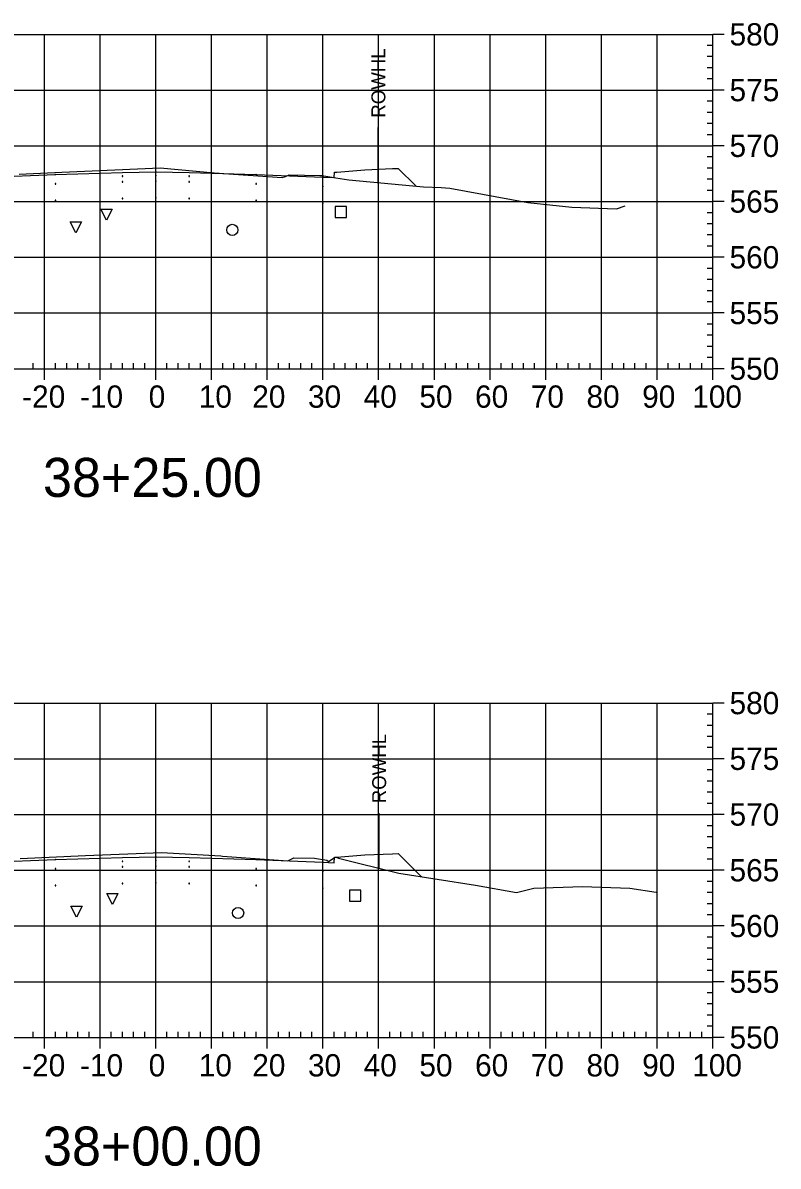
# Model space of a CAD drawing. Extents: x 708103 to 717568, y 374476 to 378707.
# Drawn here: x 711228.1 to 711363.7, y 377721.5 to 377926.7 of the extents above; entities that cross this region are included whole.
import ezdxf

# ---------------------------------------------------------------- set-up
doc = ezdxf.new("R2010")
doc.units = 0
for name, color, linetype in [('1', 7, 'Continuous'), ('13', 7, 'Continuous'), ('14', 7, 'Continuous'), ('22', 7, 'Continuous'), ('4', 7, 'Continuous'), ('57', 7, 'Continuous'), ('Existing', 7, 'Continuous'), ('XS_Right_of_Way', 7, 'Continuous')]:
    doc.layers.add(name, color=color, linetype=linetype)

msp = doc.modelspace()

# ---------------------------------------------------------------- linework, layer by layer
for points in [[(711245.93, 377899.13), (711246.03, 377899.13), (711246.03, 377899.23), (711245.93, 377899.23)], [(711251.93, 377899.25), (711252.03, 377899.25), (711252.03, 377899.35), (711251.93, 377899.35)], [(711257.93, 377899.13), (711258.03, 377899.13), (711258.03, 377899.23), (711257.93, 377899.23)], [(711233.93, 377897.77), (711234.03, 377897.77), (711234.03, 377897.87), (711233.93, 377897.87)], [(711245.93, 377898.13), (711246.03, 377898.13), (711246.03, 377898.23), (711245.93, 377898.23)], [(711251.93, 377898.25), (711252.03, 377898.25), (711252.03, 377898.35), (711251.93, 377898.35)], [(711257.93, 377898.13), (711258.03, 377898.13), (711258.03, 377898.23), (711257.93, 377898.23)], [(711269.93, 377897.77), (711270.03, 377897.77), (711270.03, 377897.87), (711269.93, 377897.87)], [(711281.93, 377897.29), (711282.03, 377897.29), (711282.03, 377897.39), (711281.93, 377897.39)], [(711233.93, 377894.77), (711234.03, 377894.77), (711234.03, 377894.87), (711233.93, 377894.87)], [(711245.93, 377895.13), (711246.03, 377895.13), (711246.03, 377895.23), (711245.93, 377895.23)], [(711251.93, 377895.25), (711252.03, 377895.25), (711252.03, 377895.35), (711251.93, 377895.35)], [(711257.93, 377895.13), (711258.03, 377895.13), (711258.03, 377895.23), (711257.93, 377895.23)], [(711269.93, 377894.77), (711270.03, 377894.77), (711270.03, 377894.87), (711269.93, 377894.87)], [(711281.93, 377894.29), (711282.03, 377894.29), (711282.03, 377894.39), (711281.93, 377894.39)], [(711245.93, 377776.19), (711246.03, 377776.19), (711246.03, 377776.29), (711245.93, 377776.29)], [(711251.93, 377776.31), (711252.03, 377776.31), (711252.03, 377776.41), (711251.93, 377776.41)], [(711257.93, 377776.19), (711258.03, 377776.19), (711258.03, 377776.29), (711257.93, 377776.29)], [(711233.93, 377774.83), (711234.03, 377774.83), (711234.03, 377774.93), (711233.93, 377774.93)], [(711245.93, 377775.19), (711246.03, 377775.19), (711246.03, 377775.29), (711245.93, 377775.29)], [(711251.93, 377775.31), (711252.03, 377775.31), (711252.03, 377775.41), (711251.93, 377775.41)], [(711257.93, 377775.19), (711258.03, 377775.19), (711258.03, 377775.29), (711257.93, 377775.29)], [(711269.93, 377774.83), (711270.03, 377774.83), (711270.03, 377774.93), (711269.93, 377774.93)], [(711281.93, 377774.35), (711282.03, 377774.35), (711282.03, 377774.45), (711281.93, 377774.45)], [(711233.93, 377771.83), (711234.03, 377771.83), (711234.03, 377771.93), (711233.93, 377771.93)], [(711245.93, 377772.19), (711246.03, 377772.19), (711246.03, 377772.29), (711245.93, 377772.29)], [(711251.93, 377772.31), (711252.03, 377772.31), (711252.03, 377772.41), (711251.93, 377772.41)], [(711257.93, 377772.19), (711258.03, 377772.19), (711258.03, 377772.29), (711257.93, 377772.29)], [(711269.93, 377771.83), (711270.03, 377771.83), (711270.03, 377771.93), (711269.93, 377771.93)], [(711281.93, 377771.35), (711282.03, 377771.35), (711282.03, 377771.45), (711281.93, 377771.45)]]:
    msp.add_lwpolyline(points, close=True)
at = {"layer": '1'}
for points in [[(711243.12, 377891.26), (711242.12, 377893.26), (711244.12, 377893.26)], [(711237.61, 377889.01), (711236.61, 377891.01), (711238.61, 377891.01)], [(711244.17, 377768.47), (711243.17, 377770.47), (711245.17, 377770.47)], [(711237.73, 377766.21), (711236.73, 377768.21), (711238.73, 377768.21)]]:
    msp.add_lwpolyline(points, close=True, dxfattribs=at)
at = {"layer": '13'}
for centre in [(711265.71, 377889.54), (711266.75, 377766.96)]:
    msp.add_circle(centre, 1, dxfattribs=at)
at = {"layer": '14'}
for points in [[(711233.98, 377899.49), (711233.98, 377899.54), (711233.98, 377899.49), (711233.93, 377899.49), (711233.98, 377899.49), (711233.98, 377899.44), (711233.98, 377899.49), (711234.03, 377899.49)], [(711251.98, 377899.97), (711251.98, 377900.02), (711251.98, 377899.97), (711251.93, 377899.97), (711251.98, 377899.97), (711251.98, 377899.92), (711251.98, 377899.97), (711252.03, 377899.97)], [(711269.98, 377899.49), (711269.98, 377899.54), (711269.98, 377899.49), (711269.93, 377899.49), (711269.98, 377899.49), (711269.98, 377899.44), (711269.98, 377899.49), (711270.03, 377899.49)], [(711281.98, 377899.01), (711281.98, 377899.06), (711281.98, 377899.01), (711281.93, 377899.01), (711281.98, 377899.01), (711281.98, 377898.96), (711281.98, 377899.01), (711282.03, 377899.01)], [(711298.63, 377897.42), (711298.63, 377897.47), (711298.63, 377897.42), (711298.58, 377897.42), (711298.63, 377897.42), (711298.63, 377897.37), (711298.63, 377897.42), (711298.68, 377897.42)], [(711233.98, 377776.55), (711233.98, 377776.6), (711233.98, 377776.55), (711233.93, 377776.55), (711233.98, 377776.55), (711233.98, 377776.5), (711233.98, 377776.55), (711234.03, 377776.55)], [(711251.98, 377777.03), (711251.98, 377777.08), (711251.98, 377777.03), (711251.93, 377777.03), (711251.98, 377777.03), (711251.98, 377776.98), (711251.98, 377777.03), (711252.03, 377777.03)], [(711269.98, 377776.55), (711269.98, 377776.6), (711269.98, 377776.55), (711269.93, 377776.55), (711269.98, 377776.55), (711269.98, 377776.5), (711269.98, 377776.55), (711270.03, 377776.55)], [(711281.98, 377776.07), (711281.98, 377776.12), (711281.98, 377776.07), (711281.93, 377776.07), (711281.98, 377776.07), (711281.98, 377776.02), (711281.98, 377776.07), (711282.03, 377776.07)], [(711299.62, 377773.49), (711299.62, 377773.54), (711299.62, 377773.49), (711299.57, 377773.49), (711299.62, 377773.49), (711299.62, 377773.44), (711299.62, 377773.49), (711299.67, 377773.49)]]:
    msp.add_lwpolyline(points, dxfattribs=at)
at = {"layer": '22'}
for points in [[(711205.33, 377903.72), (711208.48, 377900.57), (711209.48, 377900.53), (711214.48, 377900.33), (711219.48, 377899.93), (711219.9, 377899.93), (711219.98, 377898.93), (711221.98, 377899.01), (711233.98, 377899.49), (711245.98, 377899.85), (711251.98, 377899.97), (711257.98, 377899.85), (711269.98, 377899.49), (711281.98, 377899.01), (711283.98, 377898.93), (711284.07, 377899.93), (711284.48, 377899.93), (711289.48, 377900.33), (711294.48, 377900.53), (711295.48, 377900.57), (711298.63, 377897.42)], [(711203.87, 377782.24), (711208.48, 377777.63), (711209.48, 377777.59), (711214.48, 377777.39), (711219.48, 377776.99), (711219.9, 377776.99), (711219.98, 377775.99), (711221.98, 377776.07), (711233.98, 377776.55), (711245.98, 377776.91), (711251.98, 377777.03), (711257.98, 377776.91), (711269.98, 377776.55), (711281.98, 377776.07), (711283.98, 377775.99), (711284.07, 377776.99), (711284.48, 377776.99), (711289.48, 377777.39), (711294.48, 377777.59), (711295.48, 377777.63), (711299.62, 377773.49)]]:
    msp.add_lwpolyline(points, dxfattribs=at)
at = {"layer": '4'}
for points in [[(711284.19, 377891.76), (711286.19, 377891.76), (711286.19, 377893.76), (711284.19, 377893.76)], [(711286.76, 377769.07), (711288.76, 377769.07), (711288.76, 377771.07), (711286.76, 377771.07)]]:
    msp.add_lwpolyline(points, close=True, dxfattribs=at)
at = {"layer": '57'}
for p, q in [((711151.98, 377924.63), (711351.98, 377924.63)), ((711231.98, 377864.63), (711231.98, 377924.63)), ((711241.98, 377864.63), (711241.98, 377924.63)), ((711251.98, 377864.63), (711251.98, 377924.63)), ((711261.98, 377864.63), (711261.98, 377924.63)), ((711271.98, 377864.63), (711271.98, 377924.63)), ((711281.98, 377864.63), (711281.98, 377924.63)), ((711291.98, 377864.63), (711291.98, 377924.63)), ((711301.98, 377864.63), (711301.98, 377924.63)), ((711311.98, 377864.63), (711311.98, 377924.63)), ((711321.98, 377864.63), (711321.98, 377924.63)), ((711331.98, 377864.63), (711331.98, 377924.63)), ((711341.98, 377864.63), (711341.98, 377924.63)), ((711351.98, 377864.63), (711351.98, 377924.63)), ((711351.98, 377864.63), (711351.98, 377924.63)), ((711353.98, 377924.63), (711351.98, 377924.63)), ((711351.98, 377922.63), (711350.98, 377922.63)), ((711351.98, 377920.63), (711350.98, 377920.63)), ((711351.98, 377918.63), (711350.98, 377918.63)), ((711351.98, 377916.63), (711350.98, 377916.63)), ((711151.98, 377914.63), (711351.98, 377914.63)), ((711353.98, 377914.63), (711351.98, 377914.63)), ((711351.98, 377912.63), (711350.98, 377912.63)), ((711351.98, 377910.63), (711350.98, 377910.63)), ((711351.98, 377908.63), (711350.98, 377908.63)), ((711351.98, 377906.63), (711350.98, 377906.63)), ((711151.98, 377904.63), (711351.98, 377904.63)), ((711353.98, 377904.63), (711351.98, 377904.63)), ((711351.98, 377902.63), (711350.98, 377902.63)), ((711351.98, 377900.63), (711350.98, 377900.63)), ((711351.98, 377898.63), (711350.98, 377898.63)), ((711151.98, 377894.63), (711351.98, 377894.63)), ((711351.98, 377896.63), (711350.98, 377896.63)), ((711353.98, 377894.63), (711351.98, 377894.63)), ((711351.98, 377892.63), (711350.98, 377892.63)), ((711351.98, 377890.63), (711350.98, 377890.63)), ((711351.98, 377888.63), (711350.98, 377888.63)), ((711351.98, 377886.63), (711350.98, 377886.63)), ((711151.98, 377884.63), (711351.98, 377884.63)), ((711353.98, 377884.63), (711351.98, 377884.63)), ((711351.98, 377882.63), (711350.98, 377882.63)), ((711351.98, 377880.63), (711350.98, 377880.63)), ((711351.98, 377878.63), (711350.98, 377878.63)), ((711351.98, 377876.63), (711350.98, 377876.63)), ((711151.98, 377874.63), (711351.98, 377874.63)), ((711353.98, 377874.63), (711351.98, 377874.63)), ((711351.98, 377872.63), (711350.98, 377872.63)), ((711351.98, 377870.63), (711350.98, 377870.63)), ((711351.98, 377868.63), (711350.98, 377868.63)), ((711351.98, 377866.63), (711350.98, 377866.63)), ((711151.98, 377864.63), (711351.98, 377864.63)), ((711151.98, 377864.63), (711351.98, 377864.63)), ((711229.98, 377864.63), (711229.98, 377865.63)), ((711231.98, 377862.63), (711231.98, 377864.63)), ((711233.98, 377864.63), (711233.98, 377865.63)), ((711235.98, 377864.63), (711235.98, 377865.63)), ((711237.98, 377864.63), (711237.98, 377865.63)), ((711239.98, 377864.63), (711239.98, 377865.63)), ((711241.98, 377862.63), (711241.98, 377864.63)), ((711243.98, 377864.63), (711243.98, 377865.63)), ((711245.98, 377864.63), (711245.98, 377865.63)), ((711247.98, 377864.63), (711247.98, 377865.63)), ((711249.98, 377864.63), (711249.98, 377865.63)), ((711251.98, 377862.63), (711251.98, 377864.63)), ((711253.98, 377864.63), (711253.98, 377865.63)), ((711255.98, 377864.63), (711255.98, 377865.63)), ((711257.98, 377864.63), (711257.98, 377865.63)), ((711259.98, 377864.63), (711259.98, 377865.63)), ((711261.98, 377862.63), (711261.98, 377864.63)), ((711263.98, 377864.63), (711263.98, 377865.63)), ((711265.98, 377864.63), (711265.98, 377865.63)), ((711267.98, 377864.63), (711267.98, 377865.63)), ((711269.98, 377864.63), (711269.98, 377865.63)), ((711271.98, 377862.63), (711271.98, 377864.63)), ((711273.98, 377864.63), (711273.98, 377865.63)), ((711275.98, 377864.63), (711275.98, 377865.63)), ((711277.98, 377864.63), (711277.98, 377865.63)), ((711279.98, 377864.63), (711279.98, 377865.63)), ((711281.98, 377862.63), (711281.98, 377864.63)), ((711283.98, 377864.63), (711283.98, 377865.63)), ((711285.98, 377864.63), (711285.98, 377865.63)), ((711287.98, 377864.63), (711287.98, 377865.63)), ((711289.98, 377864.63), (711289.98, 377865.63)), ((711291.98, 377862.63), (711291.98, 377864.63)), ((711293.98, 377864.63), (711293.98, 377865.63)), ((711295.98, 377864.63), (711295.98, 377865.63)), ((711297.98, 377864.63), (711297.98, 377865.63)), ((711299.98, 377864.63), (711299.98, 377865.63)), ((711301.98, 377862.63), (711301.98, 377864.63)), ((711303.98, 377864.63), (711303.98, 377865.63)), ((711305.98, 377864.63), (711305.98, 377865.63)), ((711307.98, 377864.63), (711307.98, 377865.63)), ((711309.98, 377864.63), (711309.98, 377865.63)), ((711311.98, 377862.63), (711311.98, 377864.63)), ((711313.98, 377864.63), (711313.98, 377865.63)), ((711315.98, 377864.63), (711315.98, 377865.63)), ((711317.98, 377864.63), (711317.98, 377865.63)), ((711319.98, 377864.63), (711319.98, 377865.63)), ((711321.98, 377862.63), (711321.98, 377864.63)), ((711323.98, 377864.63), (711323.98, 377865.63)), ((711325.98, 377864.63), (711325.98, 377865.63)), ((711327.98, 377864.63), (711327.98, 377865.63)), ((711329.98, 377864.63), (711329.98, 377865.63)), ((711331.98, 377862.63), (711331.98, 377864.63)), ((711333.98, 377864.63), (711333.98, 377865.63)), ((711335.98, 377864.63), (711335.98, 377865.63)), ((711337.98, 377864.63), (711337.98, 377865.63)), ((711339.98, 377864.63), (711339.98, 377865.63)), ((711341.98, 377862.63), (711341.98, 377864.63)), ((711343.98, 377864.63), (711343.98, 377865.63)), ((711345.98, 377864.63), (711345.98, 377865.63)), ((711347.98, 377864.63), (711347.98, 377865.63)), ((711349.98, 377864.63), (711349.98, 377865.63)), ((711351.98, 377862.63), (711351.98, 377864.63)), ((711353.98, 377864.63), (711351.98, 377864.63)), ((711151.98, 377804.63), (711351.98, 377804.63)), ((711231.98, 377744.63), (711231.98, 377804.63)), ((711241.98, 377744.63), (711241.98, 377804.63)), ((711251.98, 377744.63), (711251.98, 377804.63)), ((711261.98, 377744.63), (711261.98, 377804.63)), ((711271.98, 377744.63), (711271.98, 377804.63)), ((711281.98, 377744.63), (711281.98, 377804.63)), ((711291.98, 377744.63), (711291.98, 377804.63)), ((711301.98, 377744.63), (711301.98, 377804.63)), ((711311.98, 377744.63), (711311.98, 377804.63)), ((711321.98, 377744.63), (711321.98, 377804.63)), ((711331.98, 377744.63), (711331.98, 377804.63)), ((711341.98, 377744.63), (711341.98, 377804.63)), ((711351.98, 377744.63), (711351.98, 377804.63)), ((711351.98, 377744.63), (711351.98, 377804.63)), ((711353.98, 377804.63), (711351.98, 377804.63)), ((711351.98, 377802.63), (711350.98, 377802.63)), ((711351.98, 377800.63), (711350.98, 377800.63)), ((711351.98, 377798.63), (711350.98, 377798.63)), ((711351.98, 377796.63), (711350.98, 377796.63)), ((711151.98, 377794.63), (711351.98, 377794.63)), ((711353.98, 377794.63), (711351.98, 377794.63)), ((711351.98, 377792.63), (711350.98, 377792.63)), ((711351.98, 377790.63), (711350.98, 377790.63)), ((711351.98, 377788.63), (711350.98, 377788.63)), ((711351.98, 377786.63), (711350.98, 377786.63)), ((711151.98, 377784.63), (711351.98, 377784.63)), ((711353.98, 377784.63), (711351.98, 377784.63)), ((711351.98, 377782.63), (711350.98, 377782.63)), ((711351.98, 377780.63), (711350.98, 377780.63)), ((711351.98, 377778.63), (711350.98, 377778.63)), ((711351.98, 377776.63), (711350.98, 377776.63)), ((711151.98, 377774.63), (711351.98, 377774.63)), ((711353.98, 377774.63), (711351.98, 377774.63)), ((711351.98, 377772.63), (711350.98, 377772.63)), ((711351.98, 377770.63), (711350.98, 377770.63)), ((711351.98, 377768.63), (711350.98, 377768.63)), ((711351.98, 377766.63), (711350.98, 377766.63)), ((711151.98, 377764.63), (711351.98, 377764.63)), ((711353.98, 377764.63), (711351.98, 377764.63)), ((711351.98, 377762.63), (711350.98, 377762.63)), ((711351.98, 377760.63), (711350.98, 377760.63)), ((711351.98, 377758.63), (711350.98, 377758.63)), ((711351.98, 377756.63), (711350.98, 377756.63)), ((711151.98, 377754.63), (711351.98, 377754.63)), ((711353.98, 377754.63), (711351.98, 377754.63)), ((711351.98, 377752.63), (711350.98, 377752.63)), ((711351.98, 377750.63), (711350.98, 377750.63)), ((711351.98, 377748.63), (711350.98, 377748.63)), ((711229.98, 377744.63), (711229.98, 377745.63)), ((711233.98, 377744.63), (711233.98, 377745.63)), ((711235.98, 377744.63), (711235.98, 377745.63)), ((711237.98, 377744.63), (711237.98, 377745.63)), ((711239.98, 377744.63), (711239.98, 377745.63)), ((711243.98, 377744.63), (711243.98, 377745.63)), ((711245.98, 377744.63), (711245.98, 377745.63)), ((711247.98, 377744.63), (711247.98, 377745.63)), ((711249.98, 377744.63), (711249.98, 377745.63)), ((711253.98, 377744.63), (711253.98, 377745.63)), ((711255.98, 377744.63), (711255.98, 377745.63)), ((711257.98, 377744.63), (711257.98, 377745.63)), ((711259.98, 377744.63), (711259.98, 377745.63)), ((711263.98, 377744.63), (711263.98, 377745.63)), ((711265.98, 377744.63), (711265.98, 377745.63)), ((711267.98, 377744.63), (711267.98, 377745.63)), ((711269.98, 377744.63), (711269.98, 377745.63)), ((711273.98, 377744.63), (711273.98, 377745.63)), ((711275.98, 377744.63), (711275.98, 377745.63)), ((711277.98, 377744.63), (711277.98, 377745.63)), ((711279.98, 377744.63), (711279.98, 377745.63)), ((711283.98, 377744.63), (711283.98, 377745.63)), ((711285.98, 377744.63), (711285.98, 377745.63)), ((711287.98, 377744.63), (711287.98, 377745.63)), ((711289.98, 377744.63), (711289.98, 377745.63)), ((711293.98, 377744.63), (711293.98, 377745.63)), ((711295.98, 377744.63), (711295.98, 377745.63)), ((711297.98, 377744.63), (711297.98, 377745.63)), ((711299.98, 377744.63), (711299.98, 377745.63)), ((711303.98, 377744.63), (711303.98, 377745.63)), ((711305.98, 377744.63), (711305.98, 377745.63)), ((711307.98, 377744.63), (711307.98, 377745.63)), ((711309.98, 377744.63), (711309.98, 377745.63)), ((711313.98, 377744.63), (711313.98, 377745.63)), ((711315.98, 377744.63), (711315.98, 377745.63)), ((711317.98, 377744.63), (711317.98, 377745.63)), ((711319.98, 377744.63), (711319.98, 377745.63)), ((711323.98, 377744.63), (711323.98, 377745.63)), ((711325.98, 377744.63), (711325.98, 377745.63)), ((711327.98, 377744.63), (711327.98, 377745.63)), ((711329.98, 377744.63), (711329.98, 377745.63)), ((711333.98, 377744.63), (711333.98, 377745.63)), ((711335.98, 377744.63), (711335.98, 377745.63)), ((711337.98, 377744.63), (711337.98, 377745.63)), ((711339.98, 377744.63), (711339.98, 377745.63)), ((711343.98, 377744.63), (711343.98, 377745.63)), ((711345.98, 377744.63), (711345.98, 377745.63)), ((711347.98, 377744.63), (711347.98, 377745.63)), ((711349.98, 377744.63), (711349.98, 377745.63)), ((711351.98, 377746.63), (711350.98, 377746.63)), ((711151.98, 377744.63), (711351.98, 377744.63)), ((711151.98, 377744.63), (711351.98, 377744.63)), ((711231.98, 377742.63), (711231.98, 377744.63)), ((711241.98, 377742.63), (711241.98, 377744.63)), ((711251.98, 377742.63), (711251.98, 377744.63)), ((711261.98, 377742.63), (711261.98, 377744.63)), ((711271.98, 377742.63), (711271.98, 377744.63)), ((711281.98, 377742.63), (711281.98, 377744.63)), ((711291.98, 377742.63), (711291.98, 377744.63)), ((711301.98, 377742.63), (711301.98, 377744.63)), ((711311.98, 377742.63), (711311.98, 377744.63)), ((711321.98, 377742.63), (711321.98, 377744.63)), ((711331.98, 377742.63), (711331.98, 377744.63)), ((711341.98, 377742.63), (711341.98, 377744.63)), ((711351.98, 377742.63), (711351.98, 377744.63)), ((711353.98, 377744.63), (711351.98, 377744.63))]:
    msp.add_line(p, q, dxfattribs=at)
at = {"layer": 'Existing'}
for points in [[(711227.45, 377899.54), (711235.08, 377899.9), (711252.75, 377900.69), (711262.42, 377899.76), (711274.67, 377898.93), (711275.24, 377899.13), (711275.92, 377899.45), (711281.42, 377899.3), (711281.75, 377899.29), (711281.87, 377899.27), (711282.16, 377899.22), (711284.27, 377898.91), (711286.6, 377898.53), (711300.02, 377897.29), (711303.23, 377897.13), (711304.78, 377897.01), (711318.78, 377894.47), (711326.68, 377893.64), (711334.66, 377893.34), (711336.26, 377893.88)], [(711227.62, 377776.75), (711239.32, 377777.28), (711252.98, 377777.8), (711263.65, 377777.21), (711263.96, 377777.15), (711275.7, 377776.34), (711276.4, 377776.67), (711276.78, 377776.84), (711280.48, 377776.81), (711282.68, 377776.45), (711282.98, 377776.21), (711284.2, 377776.96), (711284.32, 377776.97), (711284.37, 377776.96), (711284.78, 377776.81), (711295.58, 377774.13), (711309.38, 377771.94), (711316.73, 377770.66), (711319.81, 377771.43), (711328.59, 377771.72), (711337.06, 377771.42), (711341.83, 377770.7)]]:
    msp.add_lwpolyline(points, dxfattribs=at)
at = {"layer": 'XS_Right_of_Way'}
for p, q in [((711291.86, 377907.91), (711291.86, 377897.91)), ((711292, 377784.88), (711292, 377774.88))]:
    msp.add_line(p, q, dxfattribs=at)

# ---------------------------------------------------------------- texts
at = {"layer": '1'}
for s, p in [('38+25.00', (711231.71, 377841.63)), ('38+00.00', (711231.71, 377721.63))]:
    msp.add_text(s, height=7, dxfattribs=at).set_placement(p)
at = {"layer": '14'}
for p in [(711289.45, 377899.61), (711294.45, 377900.48), (711294.45, 377899.81), (711289.45, 377776.67), (711294.45, 377777.54), (711294.45, 377776.87)]:
    msp.add_text('+', height=0.1, dxfattribs=at).set_placement(p)
at = {"layer": '57'}
for s, p in [('580', (711354.98, 377922.63)), ('575', (711354.98, 377912.63)), ('570', (711354.98, 377902.63)), ('565', (711354.98, 377892.63)), ('560', (711354.98, 377882.63)), ('555', (711354.98, 377872.63)), ('550', (711354.98, 377862.63)), ('-20', (711227.98, 377857.63)), ('-10', (711238.37, 377857.63)), ('0', (711250.69, 377857.63)), ('10', (711259.68, 377857.63)), ('20', (711269.29, 377857.63)), ('30', (711279.29, 377857.63)), ('40', (711289.29, 377857.63)), ('50', (711299.29, 377857.63)), ('60', (711309.29, 377857.63)), ('70', (711319.29, 377857.63)), ('80', (711329.29, 377857.63)), ('90', (711339.29, 377857.63)), ('100', (711348.28, 377857.63)), ('580', (711354.98, 377802.63)), ('575', (711354.98, 377792.63)), ('570', (711354.98, 377782.63)), ('565', (711354.98, 377772.63)), ('560', (711354.98, 377762.63)), ('555', (711354.98, 377752.63)), ('550', (711354.98, 377742.63)), ('-20', (711227.98, 377737.63)), ('-10', (711238.37, 377737.63)), ('0', (711250.69, 377737.63)), ('10', (711259.68, 377737.63)), ('20', (711269.29, 377737.63)), ('30', (711279.29, 377737.63)), ('40', (711289.29, 377737.63)), ('50', (711299.29, 377737.63)), ('60', (711309.29, 377737.63)), ('70', (711319.29, 377737.63)), ('80', (711329.29, 377737.63)), ('90', (711339.29, 377737.63)), ('100', (711348.28, 377737.63))]:
    msp.add_text(s, height=4, dxfattribs=at).set_placement(p)
at = {"layer": 'XS_Right_of_Way'}
for p in [(711293.18, 377909.67), (711293.32, 377786.65)]:
    msp.add_text('ROWHL', height=2.5, rotation=90, dxfattribs=at).set_placement(p)

doc.saveas('drawing.dxf')
